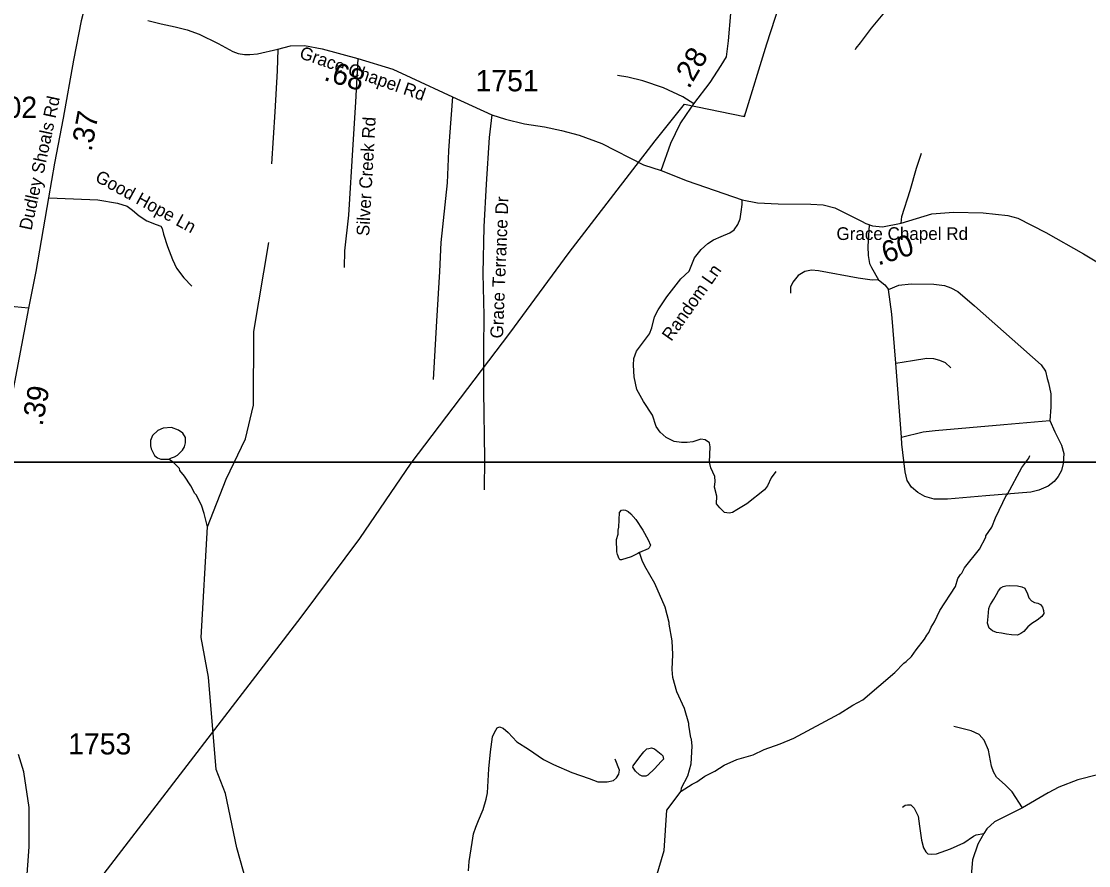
# Model space of a CAD drawing. Extents: x 1159738 to 1321356, y 736314 to 882035.
# Drawn here: x 1285565 to 1291852, y 764381 to 769352 of the extents above; entities that cross this region are included whole.
import ezdxf

# ---------------------------------------------------------------- set-up
doc = ezdxf.new("R2010")
doc.units = 0
for name, color, linetype in [('Exist Hydrographic Creek Single Shore', 7, 'Continuous'), ('Exist Hydrographic Misc Water Feature', 7, 'Continuous'), ('Exist Road Non-System Type 51', 7, 'Continuous'), ('Exist Road Non-System Type 51 Label', 7, 'Continuous'), ('Exist Road Secondary Mileage Hundredths English Label', 7, 'Continuous'), ('Exist Road Secondary Type 41 Attributed', 7, 'Continuous'), ('Exist Road Secondary Type 51 Attributed', 7, 'Continuous'), ('Exist Road Secondary Type 51 Label', 7, 'Continuous'), ('Exist Road Secondary Type 51 Number Label', 7, 'Continuous'), ('Exist Utilities Electrical Transmission Line', 7, 'Continuous'), ('Map Preparation Inset Cut Line', 7, 'Continuous')]:
    doc.layers.add(name, color=color, linetype=linetype)

msp = doc.modelspace()

# ---------------------------------------------------------------- linework, layer by layer
at = {"layer": 'Exist Hydrographic Creek Single Shore'}
msp.add_lwpolyline([(1288999.8, 759954.5), (1288997.8, 760854), (1289051.8, 761036.7), (1289182.7, 761283.6), (1289147.8, 761560), (1289092.8, 761685.9), (1289105.8, 762210.8), (1289311.8, 762466), (1289317.8, 762705.5), (1289287.7, 762814.4), (1289289.8, 764258.7), (1289351.7, 764470.2), (1289367.1, 764707), (1289451.5, 764819.5)], dxfattribs=at)
at = {"layer": 'Exist Hydrographic Misc Water Feature'}
for points in [[(1290668.5, 769428.6), (1290571.3, 769311.4), (1290506.8, 769225.3), (1290479.9, 769194.1), (1290475.7, 769184.2)], [(1287153.8, 762174.5), (1286988.8, 762588.1), (1286964.7, 762982.6), (1286995.8, 763914.1), (1286834.7, 764485.3), (1286767.7, 764805), (1286712.7, 764947.3), (1286667.7, 765489.8), (1286623.7, 765723.8), (1286661, 766374.8), (1286771.7, 766656.3), (1286885.7, 766893.6), (1286932.7, 767092.9), (1286934.7, 767526.2), (1287022.7, 768049.6)], [(1286433.3, 766773.6), (1286450.1, 766782.2), (1286468.3, 766787.7), (1286484.6, 766797.2), (1286515.3, 766826.3), (1286525.9, 766846), (1286532.6, 766869.8), (1286531.4, 766901.8), (1286516.1, 766926.3), (1286490.6, 766945), (1286449.1, 766960.2), (1286401, 766957.5), (1286368.5, 766942.5), (1286337.8, 766913.4), (1286326.9, 766883.7), (1286326.1, 766851.7), (1286329.6, 766835.6), (1286350.5, 766795), (1286368.1, 766782.5), (1286387.9, 766774), (1286433.3, 766773.6)], [(1286661, 766374.8), (1286643.1, 766454.7), (1286626.5, 766503.2), (1286594.4, 766564.1), (1286586.4, 766572.3), (1286563.3, 766617), (1286525.6, 766674.5), (1286498, 766706.9), (1286496.4, 766718.9), (1286463.2, 766751.8), (1286433.3, 766773.6)], [(1289451.5, 764819.5), (1289517.5, 764860.7), (1289543.9, 764873.9), (1289590.8, 764906.6), (1289649.7, 764936.9), (1289704.6, 764971.3), (1289779.6, 765005.1), (1289876.3, 765032.4), (1289941.2, 765064.5), (1290034.2, 765097.8), (1290115.4, 765131.5), (1290383.2, 765273.8), (1290462.6, 765325.5), (1290521.5, 765357.8), (1290710.5, 765517.4), (1290763.6, 765572.8), (1290777.8, 765582.4), (1290808.6, 765611.5), (1290835.8, 765650.7), (1290885.5, 765713.3), (1290898.1, 765736.9), (1290910.6, 765752.5), (1290923.4, 765784.2), (1290944.4, 765815.6), (1290976.2, 765882.6), (1291068.1, 766023.9), (1291081.4, 766071.6), (1291096.1, 766095.1), (1291104.4, 766102.9), (1291121.2, 766134.4), (1291208.3, 766243.9), (1291246.3, 766314.8), (1291246.5, 766322.8), (1291281.9, 766373.8), (1291302.6, 766428.7), (1291367.2, 766563.3), (1291373.3, 766567.1), (1291457.7, 766724.7), (1291499.2, 766779.4), (1291505.7, 766795.2)], [(1289207, 766223.6), (1289197.1, 766217.6), (1289156.6, 766198.7), (1289100, 766180.3), (1289092, 766180.6), (1289086.2, 766186.7), (1289076.9, 766213), (1289073.4, 766229.1), (1289071.4, 766301.2), (1289080.2, 766332.9), (1289080.9, 766356.8), (1289085.3, 766372.7), (1289087.8, 766460.6), (1289100.2, 766474.3), (1289110.3, 766476), (1289124.2, 766473.6), (1289139.9, 766465.2), (1289155.6, 766452.7), (1289184.6, 766417.9), (1289226.9, 766356.7), (1289257.4, 766299.8), (1289270.5, 766267.4), (1289264.1, 766251.6), (1289257.9, 766245.8), (1289207, 766223.6)], [(1289451.5, 764819.5), (1289452.9, 764838.5), (1289490.8, 764909.4), (1289510.8, 764980.8), (1289515.8, 765084.7), (1289512.9, 765124.8), (1289509.1, 765132.9), (1289496.2, 765207.6), (1289497.4, 765217.2), (1289470.7, 765306.6), (1289426.6, 765403.2), (1289402.9, 765487.8), (1289398.3, 765536), (1289402.7, 765623.8), (1289398.9, 765703.9), (1289380.3, 765802.2), (1289381.9, 765812.4), (1289357.2, 765901.7), (1289296.2, 766042.7), (1289237.1, 766144.5), (1289222, 766176.9), (1289207, 766223.6)], [(1291273.2, 765918.4), (1291292.6, 765950.2), (1291310.1, 765977.7), (1291320.9, 765998), (1291335.3, 766015.9), (1291349.1, 766023.5), (1291363.2, 766028.7), (1291387.1, 766030), (1291431.9, 766027.4), (1291458.4, 766022.1), (1291476.5, 766013.7), (1291491.9, 765980.2), (1291499.8, 765957.5), (1291515.7, 765940.7), (1291532.8, 765929.6), (1291551.8, 765926.3), (1291568.4, 765917.5), (1291579.3, 765902.2), (1291586.8, 765882.9), (1291587.8, 765866), (1291577, 765848.6), (1291548, 765826), (1291518.1, 765805.7), (1291493.3, 765787.1), (1291469.3, 765759.3), (1291452.6, 765746.7), (1291433.2, 765738.2), (1291397.7, 765739.6), (1291368.9, 765744.5), (1291337.6, 765748.6), (1291308.3, 765753.6), (1291284.7, 765762.6), (1291266, 765779.9), (1291256.4, 765807.7), (1291260.1, 765847.3), (1291263.6, 765893.9), (1291270.6, 765909.6), (1291273.2, 765918.4)], [(1289168.6, 764968.3), (1289208.2, 765020.8), (1289231.4, 765050.5), (1289250.4, 765068.3), (1289261.6, 765071.3), (1289276.4, 765074.3), (1289294, 765067.7), (1289334.3, 765037.9), (1289343.7, 765026.3), (1289347.7, 765007.9), (1289334.6, 764993.2), (1289294.4, 764950.1), (1289254.6, 764913.9), (1289244.3, 764906.7), (1289221.8, 764907.6), (1289205.8, 764915.2), (1289182, 764937.7), (1289167.3, 764960.3), (1289168.6, 764968.3)]]:
    msp.add_lwpolyline(points, dxfattribs=at)
at = {"layer": 'Exist Road Non-System Type 51'}
msp.add_line((1290748.8, 766903.1), (1290715.5, 767339.4), dxfattribs=at)
for points in [[(1287075.8, 769188.1), (1287072.8, 769060.3), (1287059.3, 768819.7), (1287038.3, 768512.2)], [(1287547.4, 769132.8), (1287533.9, 768875.6), (1287518.8, 768627.5), (1287491.8, 768210.6), (1287469.3, 768000.1), (1287466.3, 767903.2)], [(1289525.8, 768865.9), (1289462.2, 768907.9), (1289347.7, 768960.7), (1289225.1, 769002.2), (1289138, 769023.5), (1289077.2, 769032.7)], [(1288104.5, 768907.6), (1288087.9, 768674.5), (1288080.4, 768590.3), (1288072.9, 768400.9), (1288036.8, 768049.9), (1288029.3, 767878.5), (1288009.8, 767586.1), (1287990.2, 767243.9)], [(1288336.8, 768800.9), (1288321.8, 768667.6), (1288303.7, 768393.9), (1288290.2, 768142.8), (1288282.7, 767867), (1288288.7, 767620.4), (1288287.2, 767424.2), (1288287.2, 767174.6), (1288293.2, 766778.7), (1288291.7, 766594.2)], [(1290747.5, 768162.8), (1290750.8, 768202.7), (1290800.8, 768356.4), (1290838.8, 768487.5), (1290868.1, 768575.6)], [(1285725.3, 768312.3), (1285776.8, 768311.3), (1286015.9, 768301.6), (1286131.6, 768282.3), (1286187.9, 768263), (1286220.3, 768239.9), (1286258.9, 768206.7), (1286303.6, 768178.1), (1286359.2, 768154.9), (1286386.7, 768145.9), (1286395.1, 768131.3), (1286402.1, 768098.8), (1286426.8, 768026.3), (1286455.3, 767950.6), (1286479.2, 767898.9), (1286523.2, 767841.8), (1286569.4, 767791.9)], [(1290010.3, 766701.8), (1289982.5, 766663.9), (1289960.3, 766616.1), (1289942.5, 766593.8), (1289839.1, 766511.5), (1289779, 766475.9), (1289754.6, 766460.3), (1289734.6, 766455.9), (1289706.8, 766460.3), (1289680.1, 766488.1), (1289660.1, 766510.4), (1289661.2, 766557.1), (1289648.9, 766608.3), (1289651.2, 766641.7), (1289650.1, 766672.8), (1289625.6, 766722.9), (1289618.9, 766756.3), (1289622.3, 766847.5), (1289618.9, 766869.8), (1289593.4, 766888.7), (1289566.7, 766890.9), (1289520, 766876.5), (1289487.7, 766872), (1289454.4, 766872), (1289409.9, 766878.7), (1289363.2, 766902), (1289327.9, 766932.7), (1289304.5, 766967.2), (1289283.4, 767032.9), (1289230, 767114.1), (1289190.2, 767184.6), (1289175.7, 767259.1), (1289170.2, 767328.1), (1289172.4, 767367.1), (1289187.9, 767410.5), (1289230.2, 767463.9), (1289265.6, 767511.1), (1289279, 767547.8), (1289294.6, 767611.3), (1289315.7, 767653.5), (1289366.8, 767729.2), (1289449.1, 767834.9), (1289499.1, 767880.5), (1289530.2, 767960.1), (1289570.2, 768008), (1289608, 768043.6), (1289642.5, 768065.9), (1289688.1, 768084.8), (1289739.2, 768107), (1289763.7, 768124.8), (1289784.8, 768154.9), (1289800.1, 768188.8), (1289804.5, 768229.9), (1289810.1, 768273.3), (1289812, 768301.9)], [(1290558.5, 768152.9), (1290550.3, 768027), (1290552.4, 767973.2), (1290560.5, 767926.5), (1290573.7, 767903.2), (1290614.3, 767830.1)], [(1290614.3, 767830.1), (1290577.7, 767828), (1290494.5, 767840.2), (1290260.2, 767883.9), (1290218.6, 767885.9), (1290181.1, 767879.8), (1290141.5, 767855.5), (1290109.2, 767817), (1290096.1, 767787.6), (1290095, 767752.1)], [(1290614.3, 767830.1), (1290651, 767800.8), (1290672.3, 767773.4)], [(1290672.3, 767773.4), (1290733.1, 767798.8), (1290806.2, 767805.9), (1290940.1, 767804.9), (1291003.4, 767796.8), (1291040.9, 767783.6), (1291080.5, 767760.3), (1291178.9, 767676), (1291572.1, 767329.5), (1291598.5, 767292.9), (1291607.6, 767248.2), (1291615.5, 767222.6), (1291628.7, 767158.7), (1291628.7, 767079.5), (1291623.7, 767001.3)], [(1290715.5, 767339.4), (1290692.1, 767627.1), (1290672.3, 767773.4)], [(1290715.5, 767339.4), (1290813.9, 767354), (1290898.1, 767368.2), (1290938.6, 767367.2), (1290973.1, 767356), (1291006.6, 767343.8), (1291040.1, 767312.3)], [(1291623.7, 767001.3), (1291653.1, 766935.3), (1291692.6, 766856.1), (1291704.8, 766807.1), (1291701.7, 766748.2), (1291692.6, 766707.6), (1291672.3, 766671.1), (1291648, 766641.6), (1291613.5, 766615.2), (1291558.7, 766591.9), (1291511, 766579.7), (1291246.2, 766558.4), (1291020.7, 766539.2), (1290941.6, 766539.2), (1290886.8, 766553.4), (1290845.2, 766577.7), (1290807.6, 766608.2), (1290782.3, 766648.8), (1290772.1, 766698.6), (1290751.8, 766862), (1290748.8, 766903.1)], [(1290748.8, 766903.1), (1290877.7, 766935.6), (1290948.7, 766943.7), (1291351.4, 766978.2), (1291623.7, 767001.3)], [(1288198.2, 764350.3), (1288203.4, 764404.5), (1288220.9, 764516.6), (1288227.9, 764567.2), (1288241.8, 764607.4), (1288257.5, 764645.8), (1288285.4, 764712.1), (1288302.9, 764771.5), (1288311.6, 764809.9), (1288318.6, 764951.4), (1288329.1, 765050.9), (1288341.3, 765138.2), (1288351.8, 765164.4), (1288368.6, 765191.8), (1288380.8, 765198.8), (1288403.5, 765190), (1288433.1, 765163.8), (1288483.7, 765109.7), (1288553.5, 765066), (1288640.8, 765004.9), (1288700.1, 764977), (1288808.3, 764929.8), (1288909.5, 764893.2), (1288960.1, 764874), (1289015.9, 764874), (1289052.6, 764882.7), (1289070, 764898.4), (1289084, 764919.4), (1289089.2, 764942.1), (1289063.1, 765006.7)], [(1291462.4, 764721.4), (1291402, 764814.4), (1291360.4, 764856), (1291309.9, 764902.1), (1291291.9, 764933.4), (1291280.2, 764966.7), (1291261.7, 765061.5), (1291236.3, 765119.1), (1291207.9, 765152.4), (1291159.1, 765173.9), (1291057.5, 765199.3)], [(1290755.6, 764725), (1290770.9, 764736), (1290784.1, 764738.2), (1290803.8, 764738.2), (1290812.6, 764731.6), (1290823.6, 764718.5), (1290847.7, 764672.4), (1290856.4, 764613.1), (1290867.4, 764529.8), (1290878.4, 764485.9), (1290893.7, 764461.7), (1290904.7, 764450.8), (1290928.8, 764448.6), (1290955.1, 764450.8), (1291038.4, 764479.3), (1291117.4, 764514.4), (1291174.4, 764553.9), (1291189.7, 764562.7), (1291233.9, 764569.9)]]:
    msp.add_lwpolyline(points, dxfattribs=at)
at = {"layer": 'Exist Road Secondary Type 41 Attributed'}
msp.add_lwpolyline([(1285608.5, 767663.3), (1285566.5, 767667.3), (1285483.2, 767675.2)], dxfattribs=at)
at = {"layer": 'Exist Road Secondary Type 51 Attributed'}
for points in [[(1289333.8, 768473.1), (1289390.9, 768635.5), (1289445.7, 768749), (1289482.4, 768802.5), (1289525.8, 768865.9), (1289623.2, 768992.8), (1289687.9, 769092), (1289717.9, 769143.1), (1289729.9, 769237.9), (1289743.5, 769397.3), (1289757, 769496.5), (1289764.4, 769667.2), (1289773.9, 769830.8)], [(1285993.6, 769573.9), (1285956.4, 769505.1), (1285917.5, 769355.5), (1285872.4, 769122.5), (1285810.9, 768781.9), (1285761.3, 768517.2), (1285725.3, 768312.3), (1285651.6, 767879.2), (1285608.5, 767663.3)], [(1286310.6, 769357.4), (1286389.5, 769337.4), (1286471.8, 769319.6), (1286541.9, 769302.9), (1286613, 769277.3), (1286723.8, 769221.5), (1286811, 769174.3), (1286842.8, 769161.9), (1286880.6, 769156.4), (1286911.7, 769156.4), (1286956.2, 769160.8), (1287075.8, 769188.1), (1287150.4, 769207.5), (1287232.4, 769209.2), (1287337, 769189.8), (1287547.4, 769132.8), (1287754.1, 769069.5), (1287860.3, 769020.9), (1288104.5, 768907.6), (1288336.8, 768800.9), (1288416.9, 768775.3), (1288528.9, 768747.6), (1288646.7, 768730.9), (1288747.9, 768709.8), (1288850.2, 768681.9), (1288984.4, 768632.2), (1289230, 768507.6), (1289333.8, 768473.1)], [(1289333.8, 768473.1), (1289486.6, 768412.4), (1289812, 768301.9), (1289900.9, 768283.9), (1290023, 768276.9), (1290215, 768275.2), (1290288.2, 768271.7), (1290356.3, 768254.2), (1290514.7, 768174.9), (1290539.2, 768162.3), (1290578.5, 768147.3), (1290637.1, 768142.1), (1290747.5, 768162.8), (1290927.6, 768218.8), (1291056.8, 768227.6), (1291230.2, 768224.2), (1291376.8, 768208.4), (1291434, 768193.9), (1291599.2, 768107.9), (1291821.9, 767982.2), (1292047, 767847.8), (1292181.4, 767750), (1292249, 767698)], [(1285608.5, 767663.3), (1285352.2, 766323.9), (1285315.7, 766102.3), (1285283.6, 765980.1), (1285247.1, 765878.5), (1285183.4, 765746.4), (1285152.2, 765695.9)], [(1285559.8, 763716.6), (1285576.3, 763970.7), (1285582.3, 764087.2), (1285610.8, 764491.7), (1285612.4, 764722.1), (1285579.4, 764932.6), (1285549.4, 765035.7)], [(1292865.8, 765008.9), (1292739.5, 764996.4), (1292356.8, 764963.2), (1292073.9, 764933.4), (1291904.4, 764915.1), (1291787.2, 764886.8), (1291676.7, 764843.6), (1291612.6, 764810), (1291462.4, 764721.4), (1291297.8, 764639.4), (1291252.4, 764597.5), (1291233.9, 764569.9), (1291199.2, 764506.4), (1291168.5, 764414.2), (1291156.8, 764277.8)]]:
    msp.add_lwpolyline(points, dxfattribs=at)
at = {"layer": 'Exist Utilities Electrical Transmission Line'}
for points in [[(1289824.4, 768791.9), (1289956.8, 769219.2), (1290132.6, 769765.2), (1290399.7, 770039.4), (1290520.7, 770251.9), (1290903.7, 770949.2), (1290978.1, 771078.5), (1291784.9, 772252.8), (1292339.9, 773022), (1293125.1, 774147.7), (1293695.3, 774869.9)], [(1285020.8, 763075.4), (1286034.5, 764309.2), (1287212.6, 765844.6), (1287559.6, 766307.2), (1287861, 766750.5), (1288443.1, 767515.9), (1288792.4, 767991.1), (1289299.3, 768649.1), (1289470.5, 768865), (1289824.4, 768791.9), (1289824.4, 768801)]]:
    msp.add_lwpolyline(points, dxfattribs=at)
at = {"layer": 'Map Preparation Inset Cut Line'}
for points in [[(1274049.2, 782296.9), (1310076.7, 782296.9), (1310076.7, 766757), (1274049.2, 766757)], [(1232800.5, 766757), (1308483.8, 766757), (1308483.8, 738579.5), (1232800.5, 738579.5)]]:
    msp.add_lwpolyline(points, close=True, dxfattribs=at)

# ---------------------------------------------------------------- texts
at = {"layer": 'Exist Road Non-System Type 51 Label'}
for s, rotation, p in [('Silver Creek Rd', 86.83395, (1287613.9, 768086.3)), ('Good Hope Ln', 331.44471, (1285994.3, 768413.7)), ('Grace Terrance Dr', 87.73338, (1288402, 767483.8)), ('Random Ln', 54.79083, (1289393.8, 767463.8))]:
    msp.add_text(s, height=75, rotation=rotation, dxfattribs=at).set_placement(p)
at = {"layer": 'Exist Road Secondary Mileage Hundredths English Label'}
for s, rotation, p in [('.28', 59.55254, (1289497.4, 768949.9)), ('.68', 342.99748, (1287341.5, 769007.9)), ('.37', 79.38778, (1285978.8, 768581.8)), ('.60', 17.5124, (1290611.4, 767913.3)), ('.39', 79.52851, (1285689.5, 766965.3))]:
    msp.add_text(s, height=125, rotation=rotation, dxfattribs=at).set_placement(p)
at = {"layer": 'Exist Road Secondary Type 51 Label'}
for s, rotation, p in [('Grace Chapel Rd', 340.84414, (1287198.1, 769137.1)), ('Dudley Shoals Rd', 77.88759, (1285624.9, 768117.8)), ('Grace Chapel Rd', 0.03363, (1290366.5, 768064.5))]:
    msp.add_text(s, height=75, rotation=rotation, dxfattribs=at).set_placement(p)
at = {"layer": 'Exist Road Secondary Type 51 Number Label'}
for s, p in [('1751', (1288240.7, 768939.9)), ('1002', (1285286.6, 768783.4)), ('1753', (1285841.1, 765035.3))]:
    msp.add_text(s, height=125, dxfattribs=at).set_placement(p)

doc.saveas('drawing.dxf')
